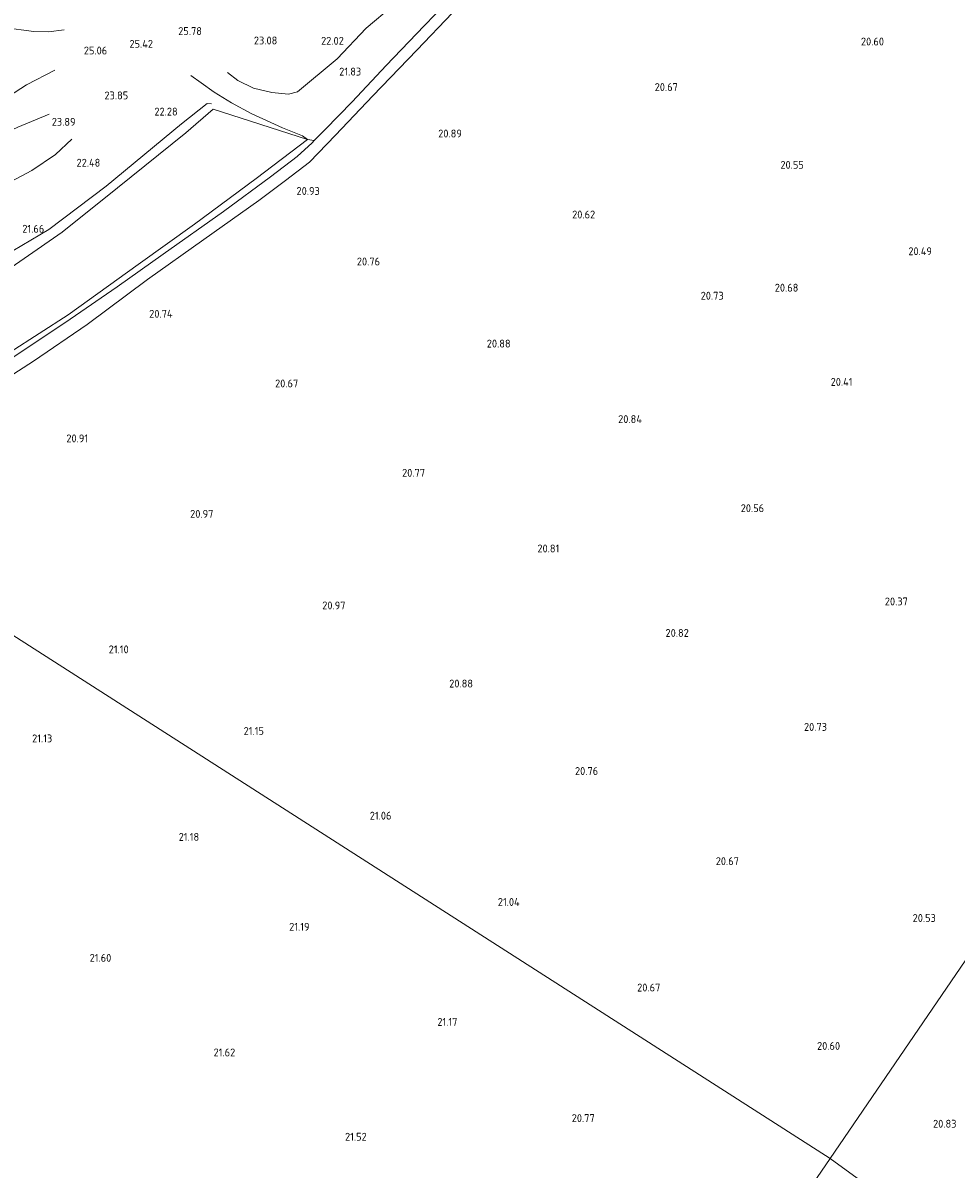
# Model space of a CAD drawing. Extents: x 196936 to 200438, y 361224 to 364196.
# Tile 266 of 276: x 199599 to 199813, y 363280 to 363542. Entities that reach past the tile are written whole.
import ezdxf
from ezdxf.enums import TextEntityAlignment as Align

# ---------------------------------------------------------------- set-up
doc = ezdxf.new("R2010")
doc.units = 0
for name, color, linetype, lineweight in [('B-ME-GR-BOS-GV', 40, 'Continuous', 13), ('B-ME-GR-BOUWLAND_AKKERBOUW-GV', 80, 'Continuous', 13), ('B-ME-GR-GRAS-GV', 60, 'Continuous', 13), ('B-ME-IE-TERREINAFSCHEIDING_KUNSTMATIG_HEKWERK-G', 20, 'IE-TERREINAFSCHEIDING-KUNSTMATIG', 18), ('B-ME-OG-BREUKLIJN-G', 7, 'Continuous', 18), ('B-ME-OG-HOOGTELIJN-G', 7, 'Continuous', 18), ('B-ME-OG-HOOGTEPUNT-S', 7, 'Continuous', 25), ('B-ME-VH-ONVERHARD-GV', 252, 'Continuous', 18)]:
    doc.layers.add(name, color=color, linetype=linetype, lineweight=lineweight)
doc.styles.add('NLCS-ISO-ANNOTATIVE-T18', font='NLCS-ISO.ttf', dxfattribs={"height": 1.8})
doc.linetypes.add('IE-TERREINAFSCHEIDING-KUNSTMATIG', pattern='A,4,[82,NLCS.SHX,S=0.75,R=90,X=0,Y=0],4,-2', length=10)

# ---------------------------------------------------------------- blocks, each defined once
blk = doc.blocks.new('SAL-HOOGTELABEL-SO')
at = {"color": 0, "linetype": 'ByBlock', "lineweight": -2, "style": 'NLCS-ISO-ANNOTATIVE-T18'}
blk.add_attdef('HOOGTE', text='', height=1.8, dxfattribs=at).set_placement((2.79, 0), align=Align.RIGHT)

msp = doc.modelspace()

# ---------------------------------------------------------------- linework, layer by layer
at = {"layer": 'B-ME-GR-BOS-GV'}
msp.add_polyline3d([(199701.03, 363551.837, 21.602), (199690.962, 363541.403, 21.58), (199682.329, 363532.308, 21.572), (199674.494, 363524.059, 21.61), (199668.335, 363517.679, 21.467), (199665.855, 363515.176, 21.386), (199664.27, 363515.385, 21.4), (199642.692, 363522.339, 21.22), (199636.456, 363516.931, 21.04), (199620.797, 363504.339, 20.86), (199608.185, 363494.23, 20.755), (199591.699, 363482.806, 20.695)], dxfattribs=at)
at = {"layer": 'B-ME-GR-BOUWLAND_AKKERBOUW-GV'}
for points in [[(199984.932, 363576.797, 19.874), (199783.859, 363282.254, 20.765), (199549.532, 363432.302, 21.195), (199556.516, 363436.308, 21.145), (199571.697, 363445.729, 20.957), (199588.641, 363456.347, 21.032), (199601.619, 363464.714, 20.912), (199613.908, 363473.083, 20.89), (199627.704, 363483.357, 20.77), (199640.596, 363492.511, 20.822), (199653.143, 363501.436, 20.98), (199659.271, 363505.996, 21.025), (199664.735, 363510.195, 21.167), (199670.682, 363516.373, 21.325), (199679.252, 363525.433, 21.49), (199689.32, 363535.867, 21.34), (199697.492, 363544.389, 21.392)], [(199814.386, 363260.045, 21.284), (199783.859, 363282.254, 20.765), (199984.932, 363576.797, 19.874)], [(199549.532, 363432.302, 21.195), (199783.859, 363282.254, 20.765), (199724.216, 363195.179, 21.36), (199718.193, 363199.852, 21.238), (199705.808, 363208.485, 21.133), (199701.145, 363211.805, 21.265), (199684.278, 363224.125, 21.4), (199667.899, 363236.884, 21.535), (199668.379, 363237.516, 21.39), (199657.349, 363246.206, 21.369), (199644.153, 363256.949, 21.498), (199640.95, 363259.521, 21.681), (199629.571, 363248.12, 21.799), (199628.035, 363249.709, 21.627), (199623.315, 363247.249, 21.713), (199617.671, 363243.115, 21.906), (199615.795, 363244.288, 21.865), (199605.472, 363249.403, 21.665), (199592.749, 363255.449, 21.577)]]:
    msp.add_polyline3d(points, dxfattribs=at)
msp.add_polyline3d([(199769.611, 363169.912, 21.965), (199764.85, 363169.751, 21.958), (199761.39, 363170.929, 21.868), (199750.363, 363176.326, 21.53), (199740.517, 363183.222, 21.32), (199727.387, 363192.788, 21.283), (199724.216, 363195.179, 21.36), (199783.859, 363282.254, 20.765), (199814.386, 363260.045, 21.284), (199825.25, 363252.141, 21.79), (199824.3, 363248.864, 21.898), (199821.284, 363237.86, 22.003), (199818.519, 363227.139, 22.16), (199815.427, 363216.841, 22.453), (199812.061, 363208.613, 22.678), (199809.046, 363203.144, 22.708), (199803.588, 363195.004, 22.813), (199798.606, 363189.074, 22.715), (199791.954, 363182.559, 22.498), (199784.068, 363176.542, 22.228), (199774.59, 363171.346, 22.033)], close=True, dxfattribs=at)
at = {"layer": 'B-ME-GR-GRAS-GV'}
for points in [[(199556.815, 363442.131, 20.89), (199545.169, 363435.096, 21.021), (199529.143, 363445.358, 21.441), (199537.426, 363449.18, 21.257), (199553.449, 363457.312, 21.025), (199562.553, 363462.918, 20.845), (199577.249, 363472.473, 20.815), (199591.699, 363482.806, 20.695), (199608.185, 363494.23, 20.755), (199620.797, 363504.339, 20.86), (199636.456, 363516.931, 21.04), (199642.692, 363522.339, 21.22), (199664.27, 363515.385, 21.4), (199652.527, 363506.458, 20.92), (199638.412, 363496.053, 20.77), (199625.59, 363486.775, 20.74), (199609.528, 363475.298, 20.695), (199589.592, 363462.505, 20.695), (199573.728, 363452.353, 20.755)], [(199552.297, 363437.911, 21.062), (199546.409, 363434.302, 21.158), (199545.169, 363435.096, 21.021), (199556.815, 363442.131, 20.89), (199573.728, 363452.353, 20.755), (199589.592, 363462.505, 20.695), (199609.528, 363475.298, 20.695), (199625.59, 363486.775, 20.74), (199638.412, 363496.053, 20.77), (199652.527, 363506.458, 20.92), (199664.27, 363515.385, 21.4), (199665.855, 363515.176, 21.386), (199665.366, 363514.683, 21.37), (199661.946, 363511.529, 21.205), (199655.862, 363506.863, 21.017), (199645.077, 363498.905, 20.852), (199631.308, 363489.188, 20.83), (199620.736, 363481.662, 20.762), (199609.997, 363474.287, 20.762), (199598.045, 363466.306, 20.83), (199588.475, 363460.103, 20.875), (199580.091, 363454.754, 20.837), (199563.83, 363444.638, 20.912)]]:
    msp.add_polyline3d(points, close=True, dxfattribs=at)
at = {"layer": 'B-ME-IE-TERREINAFSCHEIDING_KUNSTMATIG_HEKWERK-G'}
msp.add_polyline3d([(199562.553, 363462.918, 20.845), (199577.249, 363472.473, 20.815), (199591.699, 363482.806, 20.695), (199608.185, 363494.23, 20.755), (199620.797, 363504.339, 20.86), (199636.456, 363516.931, 21.04), (199642.692, 363522.339, 21.22), (199664.27, 363515.385, 21.4), (199652.527, 363506.458, 20.92), (199638.412, 363496.053, 20.77), (199625.59, 363486.775, 20.74), (199609.528, 363475.298, 20.695), (199589.592, 363462.505, 20.695), (199573.728, 363452.353, 20.755), (199556.815, 363442.131, 20.89)], dxfattribs=at)
at = {"layer": 'B-ME-OG-BREUKLIJN-G'}
for points in [[(199714.375, 363571.161, 21.925), (199706.175, 363565.228, 22.015), (199695.545, 363556.015, 21.79), (199683.906, 363546.098, 21.67), (199677.723, 363540.884, 21.49), (199671.111, 363533.886, 21.565), (199661.988, 363526.348, 21.745), (199659.936, 363525.806, 21.79), (199656.164, 363526.187, 21.812), (199651.934, 363527.145, 21.94), (199648.387, 363528.949, 22.532), (199645.988, 363530.749, 23.005)], [(199606.532, 363531.286, 23.882), (199600.036, 363527.894, 23.282), (199595.875, 363525.237, 22.802), (199590.387, 363521.859, 22.442), (199585.448, 363518.957, 22.547), (199579.926, 363516.215, 22.997), (199573.874, 363513.599, 23.492), (199565.945, 363509.557, 24.182), (199560.953, 363506.46, 24.422)], [(199605.225, 363521.224, 23.305), (199598.058, 363518.204, 22.885), (199590.892, 363514.955, 22.51), (199585.866, 363512.724, 22.51), (199579.69, 363509.808, 22.885), (199572.134, 363506.666, 23.725), (199566.118, 363503.873, 24.37), (199560.737, 363501.113, 24.7)]]:
    msp.add_polyline3d(points, dxfattribs=at)
at = {"layer": 'B-ME-OG-HOOGTELIJN-G'}
for points in [[(199558.249, 363502.322, 24.685), (199559.947, 363509.316, 24.52), (199564.274, 363520.685, 24.595), (199567.312, 363526.473, 24.955), (199575.442, 363538.822, 25.165), (199578.367, 363541.924, 25.42), (199581.075, 363543.56, 25.39), (199583.268, 363544.084, 25.42), (199586.095, 363543.952, 25.36), (199594.747, 363541.065, 25.075), (199601.69, 363540.091, 24.94), (199605.012, 363540.011, 25.06), (199608.637, 363540.496, 25.345)], [(199664.27, 363515.385, 21.4), (199663.141, 363516.219, 21.655), (199658.613, 363518.105, 21.797), (199651.429, 363521.351, 21.962), (199646.903, 363523.812, 22.352), (199642.915, 363526.218, 22.84), (199639.944, 363528.364, 23.365), (199637.642, 363530.023, 24.175)], [(199547.501, 363456.091, 21.837), (199561.336, 363464.632, 21.862), (199580.072, 363477.435, 21.662), (199596.897, 363489.973, 21.462), (199605.091, 363494.81, 21.512), (199618.246, 363504.735, 21.562), (199635.475, 363518.982, 21.737), (199641.374, 363523.626, 21.787), (199642.343, 363523.595, 21.787)], [(199518.584, 363452.119, 22.874), (199519.991, 363455.659, 23.582), (199521.764, 363459.596, 24.167), (199525.689, 363463.981, 24.767), (199529.873, 363467.958, 24.977), (199533.96, 363471.233, 25.187), (199537.826, 363473.736, 25.097), (199541.133, 363475.085, 24.872), (199545.903, 363476.662, 24.572), (199551.051, 363478.903, 24.437), (199555.449, 363481.734, 24.647), (199558.348, 363484.285, 24.902), (199561.83, 363488.359, 25.157), (199566.324, 363490.432, 25.337), (199574.567, 363493.937, 25.082), (199586.152, 363500.303, 24.467), (199594.21, 363504.549, 24.182), (199601.259, 363508.333, 24.182), (199606.652, 363511.943, 24.047), (199610.409, 363515.521, 23.972)]]:
    msp.add_polyline3d(points, dxfattribs=at)
at = {"layer": 'B-ME-VH-ONVERHARD-GV'}
for points in [[(199598.045, 363466.306, 20.83), (199609.997, 363474.287, 20.762), (199620.736, 363481.662, 20.762), (199631.308, 363489.188, 20.83), (199645.077, 363498.905, 20.852), (199655.862, 363506.863, 21.017), (199661.946, 363511.529, 21.205), (199665.366, 363514.683, 21.37), (199665.855, 363515.176, 21.386), (199668.335, 363517.679, 21.467), (199674.494, 363524.059, 21.61), (199682.329, 363532.308, 21.572), (199690.962, 363541.403, 21.58), (199701.03, 363551.837, 21.602)], [(199697.492, 363544.389, 21.392), (199689.32, 363535.867, 21.34), (199679.252, 363525.433, 21.49), (199670.682, 363516.373, 21.325), (199664.735, 363510.195, 21.167), (199659.271, 363505.996, 21.025), (199653.143, 363501.436, 20.98), (199640.596, 363492.511, 20.822), (199627.704, 363483.357, 20.77), (199613.908, 363473.083, 20.89), (199601.619, 363464.714, 20.912), (199588.641, 363456.347, 21.032)]]:
    msp.add_polyline3d(points, dxfattribs=at)

# ---------------------------------------------------------------- block references
at = {"layer": 'B-ME-OG-HOOGTEPUNT-S'}
for p, values in [((199637.362, 363539.321, 25.78), {'HOOGTE': '25.78'}), ((199626.163, 363536.393, 25.422), {'HOOGTE': '25.42'}), ((199654.602, 363537.163, 23.08), {'HOOGTE': '23.08'}), ((199669.812, 363537.098, 22.022), {'HOOGTE': '22.02'}), ((199793.384, 363536.926, 20.597), {'HOOGTE': '20.60'}), ((199615.686, 363534.864, 25.055), {'HOOGTE': '25.06'}), ((199673.795, 363530.043, 21.828), {'HOOGTE': '21.83'}), ((199746.228, 363526.508, 20.665), {'HOOGTE': '20.67'}), ((199620.495, 363524.6, 23.845), {'HOOGTE': '23.85'}), ((199631.809, 363520.894, 22.28), {'HOOGTE': '22.28'}), ((199608.45, 363518.547, 23.885), {'HOOGTE': '23.89'}), ((199696.819, 363515.875, 20.89), {'HOOGTE': '20.89'}), ((199614.108, 363509.198, 22.477), {'HOOGTE': '22.48'}), ((199775.039, 363508.718, 20.552), {'HOOGTE': '20.55'}), ((199664.326, 363502.733, 20.928), {'HOOGTE': '20.93'}), ((199727.315, 363497.338, 20.62), {'HOOGTE': '20.62'}), ((199601.295, 363494.088, 21.655), {'HOOGTE': '21.66'}), ((199804.356, 363488.938, 20.485), {'HOOGTE': '20.49'}), ((199678.091, 363486.582, 20.762), {'HOOGTE': '20.76'}), ((199773.795, 363480.603, 20.678), {'HOOGTE': '20.68'}), ((199756.715, 363478.769, 20.725), {'HOOGTE': '20.73'}), ((199630.64, 363474.636, 20.74), {'HOOGTE': '20.74'}), ((199707.968, 363467.808, 20.875), {'HOOGTE': '20.88'}), ((199659.385, 363458.693, 20.672), {'HOOGTE': '20.67'}), ((199786.183, 363459.042, 20.41), {'HOOGTE': '20.41'}), ((199738.008, 363450.536, 20.837), {'HOOGTE': '20.84'}), ((199611.322, 363446.121, 20.905), {'HOOGTE': '20.91'}), ((199688.4, 363438.234, 20.77), {'HOOGTE': '20.77'}), ((199639.984, 363428.853, 20.972), {'HOOGTE': '20.97'}), ((199765.954, 363430.141, 20.56), {'HOOGTE': '20.56'}), ((199719.111, 363420.933, 20.807), {'HOOGTE': '20.81'}), ((199670.199, 363407.896, 20.965), {'HOOGTE': '20.97'}), ((199798.837, 363408.814, 20.372), {'HOOGTE': '20.37'}), ((199748.73, 363401.603, 20.822), {'HOOGTE': '20.82'}), ((199620.606, 363397.847, 21.1), {'HOOGTE': '21.10'}), ((199699.371, 363390.016, 20.875), {'HOOGTE': '20.88'}), ((199651.543, 363379.167, 21.145), {'HOOGTE': '21.15'}), ((199780.34, 363380.094, 20.725), {'HOOGTE': '20.73'}), ((199603.119, 363377.475, 21.134), {'HOOGTE': '21.13'}), ((199727.999, 363370.009, 20.755), {'HOOGTE': '20.76'}), ((199680.712, 363359.795, 21.055), {'HOOGTE': '21.06'}), ((199636.727, 363354.926, 21.179), {'HOOGTE': '21.18'}), ((199760.194, 363349.373, 20.672), {'HOOGTE': '20.67'}), ((199710.047, 363340.041, 21.04), {'HOOGTE': '21.04'}), ((199805.25, 363336.378, 20.525), {'HOOGTE': '20.53'}), ((199661.975, 363334.371, 21.194), {'HOOGTE': '21.19'}), ((199616.626, 363327.252, 21.599), {'HOOGTE': '21.60'}), ((199742.219, 363320.457, 20.665), {'HOOGTE': '20.67'}), ((199695.803, 363312.593, 21.171), {'HOOGTE': '21.17'}), ((199783.344, 363307.103, 20.6), {'HOOGTE': '20.60'}), ((199644.975, 363305.613, 21.621), {'HOOGTE': '21.62'}), ((199727.209, 363290.59, 20.774), {'HOOGTE': '20.77'}), ((199809.964, 363289.302, 20.825), {'HOOGTE': '20.83'}), ((199675.051, 363286.327, 21.516), {'HOOGTE': '21.52'})]:
    msp.add_blockref('SAL-HOOGTELABEL-SO', p, dxfattribs=at).add_auto_attribs(values)

doc.saveas('drawing.dxf')
